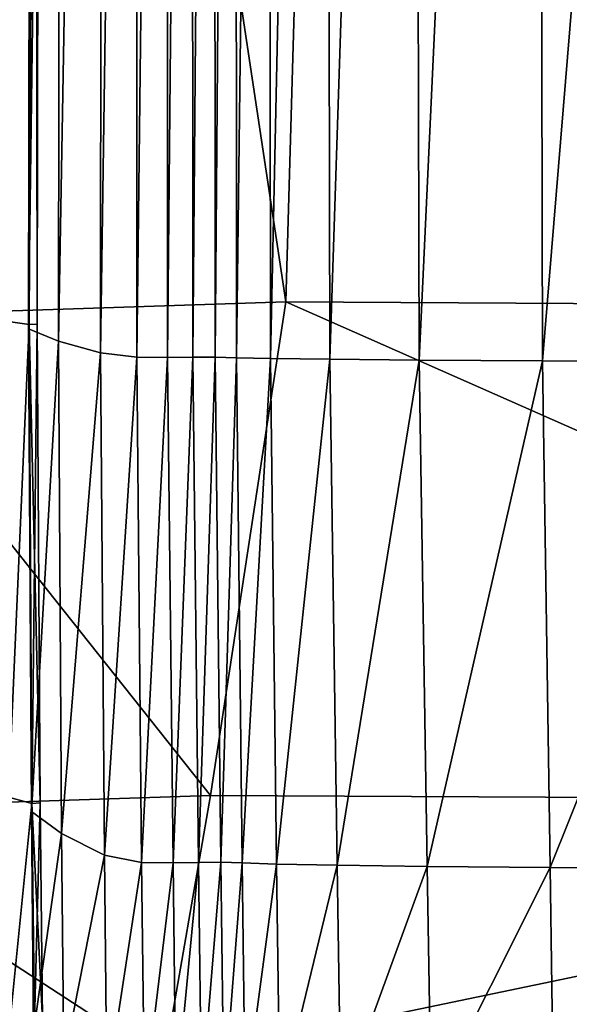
# Model space of a CAD drawing. Header units: millimetres. Extents: x 2387 to 13955, y -4964 to 364.
# Tile 877 of 1056: x 4461 to 4474, y -361 to -338. Entities that reach past the tile are written whole.
import ezdxf

# ---------------------------------------------------------------- set-up
doc = ezdxf.new("R2010")
doc.units = ezdxf.units.MM
doc.header["$MEASUREMENT"] = 0
doc.layers.add('Predefinito', color=7, linetype='Continuous', true_color=0x000000)

# ---------------------------------------------------------------- blocks, each defined once
blk = doc.blocks.new('Blocco 08')
at = {"layer": 'Predefinito'}
for points in [[(-480.43, -561.308, 775.83), (-481.57, -626.849, 775.794), (-470.607, -626.494, 730.493)], [(-470.607, -626.494, 730.493), (-468.751, -561.616, 730.648), (-480.43, -561.308, 775.83)], [(-468.751, -561.616, 730.648), (-470.607, -626.494, 730.493), (-441.548, -626.659, 607.928)], [(-441.548, -626.659, 607.928), (-439.661, -563.818, 608.307), (-468.751, -561.616, 730.648)], [(-477.341, -626.952, 16.136), (-477.224, -566.794, 16.303), (-476.677, -566.817, 16.205)], [(-476.677, -566.817, 16.205), (-476.785, -627.037, 16.02), (-477.341, -626.952, 16.136)], [(-476.799, -627.143, 15.461), (-476.698, -566.849, 15.654), (-476.003, -566.933, 14.602)], [(-476.698, -566.849, 15.654), (-476.799, -627.143, 15.461), (-476.785, -627.037, 16.02)], [(-476.003, -566.933, 14.602), (-476.082, -627.432, 14.373), (-476.799, -627.143, 15.461)], [(-476.785, -627.037, 16.02), (-476.677, -566.817, 16.205), (-476.489, -566.814, 16.355)], [(-476.489, -566.814, 16.355), (-476.595, -627.031, 16.168), (-476.785, -627.037, 16.02)], [(-476.785, -627.037, 16.02), (-476.677, -566.817, 16.205), (-476.698, -566.849, 15.654)], [(-476.677, -566.817, 16.205), (-476.785, -627.037, 16.02), (-476.595, -627.031, 16.168)], [(-476.595, -627.031, 16.168), (-476.489, -566.814, 16.355), (-476.677, -566.817, 16.205)], [(-476.082, -627.432, 14.373), (-476.003, -566.933, 14.602), (-475.023, -567.018, 13.607)], [(-475.023, -567.018, 13.607), (-475.069, -627.72, 13.34), (-476.082, -627.432, 14.373)], [(-475.069, -627.72, 13.34), (-475.023, -567.018, 13.607), (-474.189, -567.049, 13.22)], [(-474.189, -567.049, 13.22), (-474.194, -627.821, 12.942), (-475.069, -627.72, 13.34)], [(-474.194, -627.821, 12.942), (-474.189, -567.049, 13.22), (-473.481, -567.055, 13.2)], [(-473.481, -567.055, 13.2), (-473.454, -627.825, 12.925), (-474.194, -627.821, 12.942)], [(-473.454, -627.825, 12.925), (-473.481, -567.055, 13.2), (-472.881, -567.055, 13.307)], [(-472.881, -567.055, 13.307), (-472.844, -627.822, 13.038), (-473.454, -627.825, 12.925)], [(-472.844, -627.822, 13.038), (-472.881, -567.055, 13.307), (-472.345, -567.057, 13.363)], [(-472.345, -567.057, 13.363), (-472.309, -627.823, 13.1), (-472.844, -627.822, 13.038)], [(-472.309, -627.823, 13.1), (-472.345, -567.057, 13.363), (-471.832, -567.064, 13.19)], [(-471.832, -567.064, 13.19), (-471.794, -627.833, 12.931), (-472.309, -627.823, 13.1)], [(-471.794, -627.833, 12.931), (-471.832, -567.064, 13.19), (-471.042, -567.073, 12.93)], [(-471.042, -567.073, 12.93), (-470.98, -627.849, 12.676), (-471.794, -627.833, 12.931)], [(-470.98, -627.849, 12.676), (-471.042, -567.073, 12.93), (-469.669, -567.087, 12.723)], [(-469.669, -567.087, 12.723), (-469.549, -627.868, 12.473), (-470.98, -627.849, 12.676)], [(-469.549, -627.868, 12.473), (-469.669, -567.087, 12.723), (-467.563, -567.105, 12.589)], [(-467.563, -567.105, 12.589), (-467.401, -627.889, 12.329), (-469.549, -627.868, 12.473)], [(-467.401, -627.889, 12.329), (-467.563, -567.105, 12.589), (-464.575, -567.128, 12.545)], [(-464.575, -567.128, 12.545), (-464.437, -627.911, 12.252), (-467.401, -627.889, 12.329)], [(-464.437, -627.911, 12.252), (-464.575, -567.128, 12.545), (-459.43, -567.162, 12.537)], [(-459.43, -567.162, 12.537), (-459.378, -627.945, 12.188), (-464.437, -627.911, 12.252)], [(-472.423, -638.359, 730.374), (-470.607, -626.494, 730.493), (-481.57, -626.849, 775.794)], [(-470.607, -626.494, 730.493), (-472.423, -638.359, 730.374), (-443.406, -638.502, 607.793)], [(-443.406, -638.502, 607.793), (-441.548, -626.659, 607.928), (-470.607, -626.494, 730.493)], [(-481.57, -626.849, 775.794), (-482.873, -638.704, 775.675), (-472.423, -638.359, 730.374)], [(-477.28, -638.398, 16.073), (-477.341, -626.952, 16.136), (-476.785, -627.037, 16.02)], [(-476.785, -627.037, 16.02), (-476.716, -638.548, 15.947), (-477.28, -638.398, 16.073)], [(-476.716, -638.548, 15.947), (-476.785, -627.037, 16.02), (-476.799, -627.143, 15.461)], [(-476.716, -638.548, 15.947), (-476.785, -627.037, 16.02), (-476.595, -627.031, 16.168)], [(-476.523, -638.532, 16.091), (-476.595, -627.031, 16.168), (-476.785, -627.037, 16.02)], [(-476.785, -627.037, 16.02), (-476.716, -638.548, 15.947), (-476.523, -638.532, 16.091)], [(-476.595, -627.031, 16.168), (-476.523, -638.532, 16.091), (-476.716, -638.548, 15.947)], [(-476.731, -638.744, 15.387), (-476.799, -627.143, 15.461), (-476.082, -627.432, 14.373)], [(-476.799, -627.143, 15.461), (-476.731, -638.744, 15.387), (-476.716, -638.548, 15.947)], [(-476.082, -627.432, 14.373), (-476.003, -639.269, 14.287), (-476.731, -638.744, 15.387)], [(-476.003, -639.269, 14.287), (-476.082, -627.432, 14.373), (-475.069, -627.72, 13.34)], [(-475.069, -627.72, 13.34), (-474.974, -639.79, 13.239), (-476.003, -639.269, 14.287)], [(-474.974, -639.79, 13.239), (-475.069, -627.72, 13.34), (-474.194, -627.821, 12.942)], [(-474.194, -627.821, 12.942), (-474.08, -639.971, 12.84), (-474.974, -639.79, 13.239)], [(-474.08, -639.971, 12.84), (-474.194, -627.821, 12.942), (-473.454, -627.825, 12.925)], [(-473.454, -627.825, 12.925), (-473.324, -639.975, 12.83), (-474.08, -639.971, 12.84)], [(-473.324, -639.975, 12.83), (-473.454, -627.825, 12.925), (-472.844, -627.822, 13.038)], [(-472.844, -627.822, 13.038), (-472.71, -639.967, 12.946), (-473.324, -639.975, 12.83)], [(-472.71, -639.967, 12.946), (-472.844, -627.822, 13.038), (-472.309, -627.823, 13.1)], [(-472.309, -627.823, 13.1), (-472.175, -639.962, 13.012), (-472.71, -639.967, 12.946)], [(-472.175, -639.962, 13.012), (-472.309, -627.823, 13.1), (-471.794, -627.833, 12.931)], [(-471.794, -627.833, 12.931), (-471.659, -639.981, 12.851), (-472.175, -639.962, 13.012)], [(-471.659, -639.981, 12.851), (-471.794, -627.833, 12.931), (-470.98, -627.849, 12.676)], [(-470.98, -627.849, 12.676), (-470.835, -640.01, 12.605), (-471.659, -639.981, 12.851)], [(-470.835, -640.01, 12.605), (-470.98, -627.849, 12.676), (-469.549, -627.868, 12.473)], [(-469.549, -627.868, 12.473), (-469.377, -640.038, 12.415), (-470.835, -640.01, 12.605)], [(-469.377, -640.038, 12.415), (-469.549, -627.868, 12.473), (-467.401, -627.889, 12.329)], [(-467.401, -627.889, 12.329), (-467.209, -640.064, 12.281), (-469.377, -640.038, 12.415)], [(-467.209, -640.064, 12.281), (-467.401, -627.889, 12.329), (-464.437, -627.911, 12.252)], [(-464.437, -627.911, 12.252), (-464.256, -640.089, 12.205), (-467.209, -640.064, 12.281)], [(-464.256, -640.089, 12.205), (-464.437, -627.911, 12.252), (-459.378, -627.945, 12.188)], [(-459.378, -627.945, 12.188), (-459.238, -640.122, 12.138), (-464.256, -640.089, 12.205)], [(-473.536, -644.77, 730.341), (-472.423, -638.359, 730.374), (-482.873, -638.704, 775.675)], [(-477.228, -643.602, 16.27), (-477.28, -638.398, 16.073), (-476.716, -638.548, 15.947)], [(-443.406, -638.502, 607.793), (-472.423, -638.359, 730.374), (-473.536, -644.77, 730.341)], [(-476.716, -638.548, 15.947), (-476.657, -643.785, 16.129), (-477.228, -643.602, 16.27)], [(-476.657, -643.785, 16.129), (-476.716, -638.548, 15.947), (-476.731, -638.744, 15.387)], [(-476.46, -643.755, 16.266), (-476.523, -638.532, 16.091), (-476.716, -638.548, 15.947)], [(-476.657, -643.785, 16.129), (-476.716, -638.548, 15.947), (-476.523, -638.532, 16.091)], [(-476.716, -638.548, 15.947), (-476.657, -643.785, 16.129), (-476.46, -643.755, 16.266)], [(-476.523, -638.532, 16.091), (-476.46, -643.755, 16.266), (-476.657, -643.785, 16.129)], [(-473.536, -644.77, 730.341), (-444.524, -644.9, 607.757), (-443.406, -638.502, 607.793)], [(-482.873, -638.704, 775.675), (-483.819, -645.111, 775.638), (-473.536, -644.77, 730.341)], [(-476.676, -644.054, 15.578), (-476.731, -638.744, 15.387), (-476.003, -639.269, 14.287)], [(-476.731, -638.744, 15.387), (-476.676, -644.054, 15.578), (-476.657, -643.785, 16.129)], [(-476.003, -639.269, 14.287), (-475.947, -644.748, 14.469), (-476.676, -644.054, 15.578)], [(-475.947, -644.748, 14.469), (-476.003, -639.269, 14.287), (-474.974, -639.79, 13.239)], [(-474.974, -639.79, 13.239), (-474.913, -645.429, 13.413), (-475.947, -644.748, 14.469)], [(-474.913, -645.429, 13.413), (-474.974, -639.79, 13.239), (-474.08, -639.971, 12.84)], [(-474.08, -639.971, 12.84), (-474.013, -645.667, 13.016), (-474.913, -645.429, 13.413)], [(-474.013, -645.667, 13.016), (-474.08, -639.971, 12.84), (-473.324, -639.975, 12.83)], [(-473.324, -639.975, 12.83), (-473.253, -645.67, 13.011), (-474.013, -645.667, 13.016)], [(-473.253, -645.67, 13.011), (-473.324, -639.975, 12.83), (-472.71, -639.967, 12.946)], [(-472.71, -639.967, 12.946), (-472.638, -645.647, 13.129), (-473.253, -645.67, 13.011)], [(-472.638, -645.647, 13.129), (-472.71, -639.967, 12.946), (-472.175, -639.962, 13.012)], [(-472.175, -639.962, 13.012), (-472.103, -645.634, 13.199), (-472.638, -645.647, 13.129)], [(-472.103, -645.634, 13.199), (-472.175, -639.962, 13.012), (-471.659, -639.981, 12.851)], [(-471.659, -639.981, 12.851), (-471.587, -645.669, 13.045), (-472.103, -645.634, 13.199)], [(-471.587, -645.669, 13.045), (-471.659, -639.981, 12.851), (-470.835, -640.01, 12.605)], [(-470.835, -640.01, 12.605), (-470.758, -645.722, 12.809), (-471.587, -645.669, 13.045)], [(-470.758, -645.722, 12.809), (-470.835, -640.01, 12.605), (-469.377, -640.038, 12.415)], [(-469.377, -640.038, 12.415), (-469.291, -645.765, 12.633), (-470.758, -645.722, 12.809)], [(-469.291, -645.765, 12.633), (-469.377, -640.038, 12.415), (-467.209, -640.064, 12.281)], [(-467.209, -640.064, 12.281), (-467.117, -645.8, 12.512), (-469.291, -645.765, 12.633)], [(-467.117, -645.8, 12.512), (-467.209, -640.064, 12.281), (-464.256, -640.089, 12.205)], [(-464.256, -640.089, 12.205), (-464.168, -645.828, 12.441), (-467.117, -645.8, 12.512)], [(-464.168, -645.828, 12.441), (-464.256, -640.089, 12.205), (-459.238, -640.122, 12.138)], [(-459.238, -640.122, 12.138), (-459.163, -645.862, 12.372), (-464.168, -645.828, 12.441)]]:
    blk.add_3dface(points, dxfattribs=at)

msp = doc.modelspace()

# ---------------------------------------------------------------- block references
at = {"layer": 'Predefinito'}
msp.add_blockref('Blocco 08', (4937.65, 282.162), dxfattribs=at)

doc.saveas('drawing.dxf')
